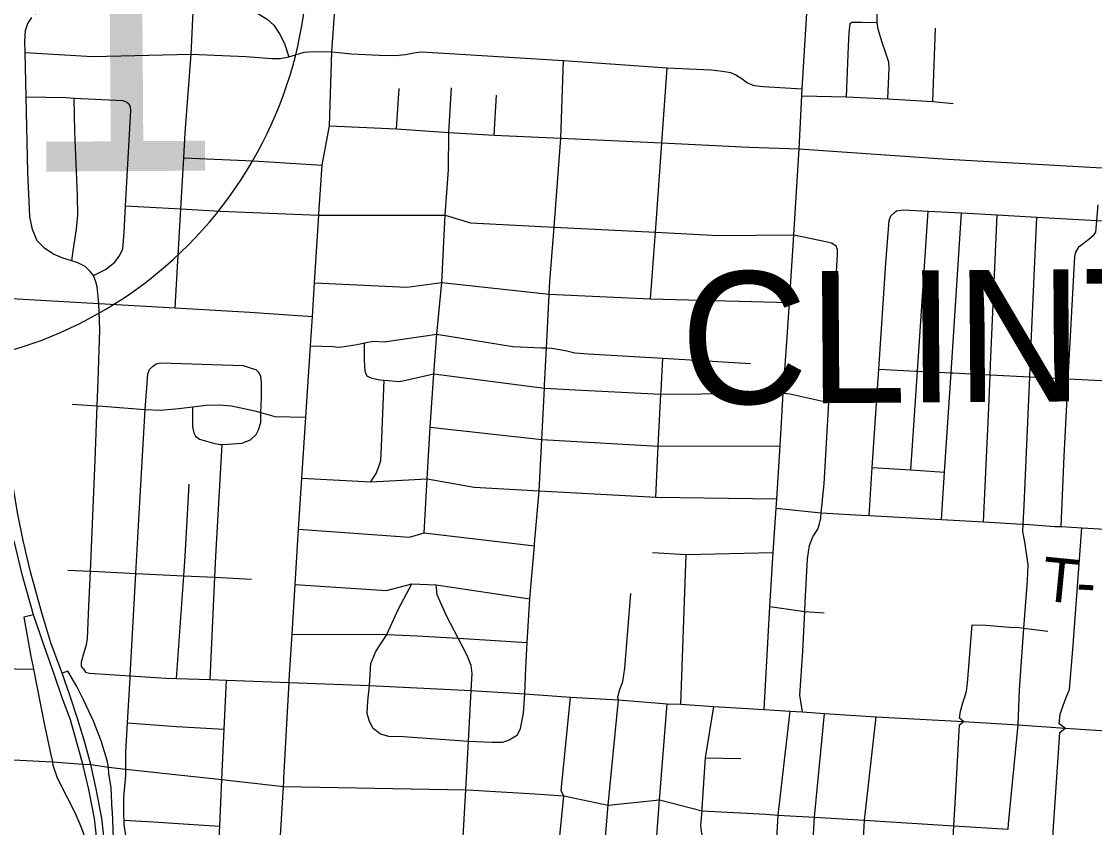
# Model space of a CAD drawing. Extents: x 114604 to 551442, y 316898 to 567001.
# Drawn here: x 207094 to 214398, y 411584 to 417074 of the extents above; entities that cross this region are included whole.
import ezdxf

# ---------------------------------------------------------------- set-up
doc = ezdxf.new("R2010")
doc.units = 0
for name, color, linetype in [('GE_P_Alignment', 7, 'Continuous'), ('GE_P_Alignment_1000_Cardinal_Points', 7, 'Continuous'), ('GE_P_Alignment_100_Cardinal_Points', 7, 'Continuous'), ('GE_P_Alignment_500_Bearings', 7, 'Continuous'), ('GE_P_Alignment_500_Cardinal_Points', 7, 'Continuous'), ('GE_P_Alignment_500_Stations', 7, 'Continuous'), ('PM_P_Crosswalk', 7, 'Continuous')]:
    doc.layers.add(name, color=color, linetype=linetype)

msp = doc.modelspace()

# ---------------------------------------------------------------- linework, layer by layer
at = {"layer": 'GE_P_Alignment'}
msp.add_arc((206233.2, 417532.8), 2812.6, 281.95077, 14.60717, dxfattribs=at)
at = {"layer": 'GE_P_Alignment_1000_Cardinal_Points'}
for points in [[(213400.3, 416135.4), (214449.5, 416077.7), (216252.5, 415978.7), (216888.1, 415943.7), (217053.2, 415946.9), (217102.4, 415938.1)], [(214127.7, 413634.9), (214171.8, 413632.8), (214312.6, 413625.8), (214711.6, 413602.9), (214960.6, 413588.6), (215382.3, 413564.3), (215986, 413529.6), (216260.5, 413539.7)], [(214210.5, 412480.8), (214226.8, 412522.8), (214252.4, 412825.6), (214312.6, 413625.8)]]:
    msp.add_lwpolyline(points, dxfattribs=at)
at = {"layer": 'GE_P_Alignment_100_Cardinal_Points'}
for p, q in [((212433.4, 417020.9), (212455, 417368.3)), ((213296.5, 416527.5), (213315.9, 417027.1)), ((209647.3, 416343.3), (209665.8, 416616.6)), ((210310.6, 416300.1), (210327.1, 416570.8)), ((207440.1, 414467.2), (207609.5, 414455)), ((212231.1, 413758.8), (212537.8, 413726.8)), ((213955.1, 413647), (214127.7, 413634.9)), ((211581.3, 412422.8), (211618.4, 413443.6)), ((206793.2, 412667.5), (207175, 412663.3)), ((208906.9, 412409.2), (208915.6, 412570.8)), ((211750.1, 412057.8), (211991.3, 412053.9)), ((208824.2, 411007.3), (208877.6, 411864.2))]:
    msp.add_line(p, q, dxfattribs=at)
for points in [[(208918.8, 412624.7), (208935.7, 412901.7), (208956.3, 413238.2), (208979.3, 413614.8), (209002.7, 413963.6), (209030.5, 414377.5), (209061.6, 414865.4), (209074.2, 415063.4), (209088.9, 415294.4), (209118.1, 415753.3), (209118.7, 415762.8), (209140.1, 416093.7), (209189.9, 416363), (209207.5, 416865.8), (209249.1, 417476.5), (209251.9, 417516.6)], [(208139.2, 415123.5), (208178.6, 415797), (208198.9, 416143.6), (208208.9, 416313.9), (208248.5, 416850.1), (208264.7, 417185.8), (208274.4, 417384.3)], [(212992.4, 416545.6), (213001.3, 416754.4), (212998, 416796.1), (212979.7, 416849.7), (212950.8, 416937.4), (212924.9, 417020.8), (212918.6, 417065.4), (212917.8, 417174.3), (212923.4, 417229.5), (212942.9, 417341.9)], [(207186.4, 417126.4), (207210.4, 417140.4), (207254.5, 417162.3), (207344.7, 417176.1), (207526.9, 417167.7), (208093.8, 417196.9), (208264.7, 417185.8), (208597.1, 417164.8), (208643.8, 417152.7), (208703.8, 417127.6), (208765.4, 417088.4), (208813, 417047.6), (208855.4, 416982.6), (208887, 416916.1), (208914.8, 416833.2)], [(207515.4, 412663.4), (207503.4, 412681.5), (207503.5, 412711.6), (207523.7, 412785.7), (207535.8, 412827.7), (207543.9, 412867.8), (207552.4, 413092.3), (207562.9, 413329.6), (207596.5, 414086.4), (207609.5, 414455), (207615.6, 414627.6), (207628.4, 414974.4), (207621.5, 415153.5), (207609, 415265.1), (207601, 415301.2), (207585.1, 415343.3), (207563.1, 415369.4), (207527.2, 415403.6), (207477.1, 415429.8), (207436.1, 415442.8), (207375.1, 415462.1), (207311.1, 415488.3), (207253, 415526.5), (207201.1, 415578.8), (207169.2, 415657), (207151.4, 415745.3), (207138, 416048), (207126.3, 416561.1), (207119.5, 416861.8), (207117.9, 416934.1), (207122, 417012.3), (207138.1, 417060.4), (207164.3, 417100.4)], [(212149, 412388.3), (212188.2, 413090), (212210.7, 413455.7), (212231.1, 413758.8), (212235, 413821.3), (212257.5, 414184.3), (212278.4, 414541.3), (212301.3, 414857.4), (212322.5, 415159.7), (212350.5, 415620.8), (212387.9, 416206.2), (212405.7, 416566.8), (212408.1, 416615.7), (212433.4, 417020.9)], [(212709, 416559.9), (212724.4, 416906), (212728.3, 416997), (212733.8, 417059.6), (212747.1, 417068.7), (212811.2, 417069.2), (212918.6, 417065.4)], [(207119.5, 416861.8), (207578.3, 416834.7), (208248.5, 416850.1), (208621.3, 416835.7), (208798.4, 416822.2), (208855.8, 416821.9), (208914.8, 416833.2), (208959.8, 416847.2), (209018, 416863.3), (209079.6, 416868.3), (209207.5, 416865.8), (209341.1, 416853.3), (209529.6, 416844.6), (209640.7, 416842), (209709.1, 416849.2), (209763.9, 416859.7), (209817, 416866.7), (210043.3, 416853.9), (210784, 416807), (211489.6, 416756.7), (211789.8, 416742.9), (211864.9, 416736), (211920.3, 416725.3), (211957.3, 416710.8), (212000.6, 416682.9), (212035.2, 416656), (212079.6, 416637.9), (212146.1, 416629.8), (212256.8, 416624.4), (212408.1, 416615.7)], [(210470.9, 412216.1), (210492, 412259.2), (210510.8, 412362.9), (210519.6, 412493.9), (210526.2, 412669.8), (210536.7, 412843.8), (210554.3, 413142.3), (210560.7, 413221.1), (210585.5, 413503.3), (210586.6, 413515.6), (210618.4, 413877.2), (210635.6, 414226.3), (210653.4, 414575.5), (210654.5, 414595.8), (210667.7, 414849.9), (210686.5, 415211.2), (210686.8, 415217.2), (210691.3, 415303.5), (210719, 415672.7), (210764.6, 416278.6), (210784, 416807)], [(211375.9, 415184.2), (211409.6, 415637.4), (211421.3, 415794.8), (211453.3, 416245.9), (211489.6, 416756.7)], [(209836.1, 413591.5), (209856.4, 413959.1), (209876.8, 414310.3), (209900.4, 414674.6), (209921.4, 414943.7), (209955, 415295), (209977.9, 415754.4), (210001.9, 416063), (210003.8, 416318), (210020.2, 416621.8)], [(212405.7, 416566.8), (212709, 416559.9), (212992.4, 416545.6), (213296.5, 416527.5), (213436.1, 416514.4)], [(207126.3, 416561.1), (207399.4, 416554.5), (207451.7, 416552), (207783.9, 416535.5), (207811.9, 416523.4), (207825.9, 416511.4)], [(207436.1, 415442.8), (207445.3, 415512), (207467.6, 415658.3), (207477.8, 415754.5), (207476.1, 415888.8), (207457, 416323.9), (207451.7, 416552)], [(207585.1, 415343.3), (207665.3, 415385.2), (207729.5, 415433.1), (207759.6, 415475.1), (207783.8, 415523.2), (207792, 415639.5), (207801.9, 415817.9), (207837.8, 416467.2), (207835.9, 416491.3), (207825.9, 416511.4)], [(209189.9, 416363), (209647.3, 416343.3), (210003.8, 416318), (210310.6, 416300.1), (210764.6, 416278.6), (211453.3, 416245.9), (212045.9, 416217.8), (212387.9, 416206.2), (213400.3, 416135.4)], [(208198.9, 416143.6), (208670.2, 416124.4), (209140.1, 416093.7)], [(207801.9, 415817.9), (208178.6, 415797), (208447.2, 415782.2), (209118.1, 415753.3), (209977.9, 415754.4), (210151.4, 415701.8), (210719, 415672.7), (211409.6, 415637.4), (211839.5, 415615.4), (212350.5, 415620.8), (212568.4, 415575.5), (212608.4, 415565.4), (212636.4, 415547.3)], [(212864.8, 413708.7), (212885.7, 414034.6), (212905.1, 414336.9), (212929.6, 414704.3), (212978, 415427.9), (213000.1, 415718.8), (213011.1, 415750), (213033.8, 415769.1)], [(213033.8, 415769.1), (213049.8, 415783.3), (213095.8, 415791.6), (213266.8, 415781.9), (213492.6, 415769.2), (213734.8, 415755.5), (214005.4, 415740.3), (214413.8, 415717.2), (214817.3, 415694.4), (215087.9, 415679.2), (215364.7, 415663.6), (215569.4, 415652)], [(213147.4, 414018.8), (213193, 414691.3), (213266.8, 415781.9)], [(213356, 413681.2), (213377.2, 414005), (213421.4, 414680), (213492.6, 415769.2)], [(214171.8, 413632.8), (214190.9, 414113.1), (214219.3, 414640.5), (214264.1, 415472.8), (214269.9, 415502.8), (214293.7, 415541.1), (214359.5, 415591.7), (214395.4, 415622), (214406.3, 415638.7), (214413.8, 415717.2), (214424.1, 415824.2)], [(213642.6, 413665.2), (213679.8, 414442.4), (213687.6, 414666.8), (213689.9, 414735.1), (213707.2, 415146.2), (213734.8, 415755.5)], [(213810.9, 411573.6), (213812.8, 411608.7), (213878.4, 412282.1), (213886.9, 412521.3), (213917.9, 412940.8), (213931, 413119), (213942.1, 413263.4), (213945.4, 413371.7), (213924.3, 413529.9), (213909.8, 413600), (213912.3, 413649.9), (213918.7, 413776.4), (213957.7, 414653.4), (213965.8, 414833.2), (214005.4, 415740.3)], [(212410.6, 412370.6), (212391.6, 412484.9), (212412.3, 412785.5), (212425.9, 413054.1), (212429, 413116.2), (212443.7, 413412.9), (212457.9, 413505), (212480.1, 413563.1), (212514.2, 413615.2), (212526.3, 413651.2), (212534.4, 413691.3), (212537.8, 413726.8), (212556.9, 413923.7), (212589, 414478.4), (212625.5, 415108.3), (212648.3, 415485.1), (212648.4, 415521.2), (212636.4, 415547.3)], [(209088.9, 415294.4), (209717.9, 415263.8), (209955, 415295), (210686.8, 415217.2), (211079.6, 415198.3), (211375.9, 415184.2), (212322.5, 415159.7)], [(207026, 415186.3), (207621.5, 415153.5), (208139.2, 415123.5), (208648, 415094.1), (209074.2, 415063.4)], [(209061.6, 414865.4), (209216.3, 414860.1), (209252.3, 414854.1), (209274.4, 414858), (209378.6, 414873.8), (209429.6, 414884.7), (209452.7, 414889.6), (209492.8, 414895.5), (209562.9, 414891.3), (209921.4, 414943.7), (210438, 414859.1), (210636.4, 414851.2), (210667.7, 414849.9), (210704.3, 414848.4), (210744.4, 414842.3), (210806.4, 414830.1), (210860.5, 414816), (210952.6, 414809.7), (211459.1, 414779.9), (212055.9, 414744.8)], [(209454.2, 414655.1), (209448.2, 414655.1), (209434.2, 414691.2), (209428.4, 414763.4), (209429.6, 414884.7)], [(207985.9, 414724.2), (208010.1, 414741.9), (208042.2, 414749.4), (208604.2, 414729.6), (208664, 414710.8), (208689.9, 414702.4), (208707.7, 414684.1)], [(211411.2, 413833.6), (211428.7, 414180.6), (211446.7, 414536.1), (211447.8, 414557.3), (211459.1, 414779.9)], [(207819.4, 411428), (207793.7, 411602.7), (207792.3, 411634), (207790.7, 411670.9), (207790.2, 411787.1), (207804.4, 411938.4), (207804.4, 411981.6), (207804.4, 412097.5), (207815.7, 412296.7), (207833.2, 412604.1), (207834, 412617.5), (207872.9, 413314.5), (207891.2, 413641.4), (207936, 414431), (207953.1, 414670.5), (207965.6, 414702.4), (207985.9, 414724.2)], [(208723.9, 414409.2), (208727.3, 414509.5), (208726.8, 414617.7), (208723.3, 414655.8), (208713.6, 414676), (208707.7, 414684.1)], [(209454.2, 414655.1), (209478.2, 414643), (209534.3, 414632.9), (209562.7, 414630.7), (209670.4, 414622.5), (209900.4, 414674.6), (210653.4, 414575.5), (210866, 414565.4), (211446.7, 414536.1), (212278.4, 414541.3), (212324.4, 414538.1), (212589, 414478.4)], [(212929.6, 414704.3), (213181.9, 414691.8), (213193, 414691.3), (213421.4, 414680), (213434.1, 414679.3), (213687.6, 414666.8), (213957.7, 414653.4), (214219.3, 414640.5), (214492.2, 414627), (214762.7, 414613.6), (215026.1, 414600.6), (215302.6, 414586.9), (215502.3, 414577)], [(209473, 413938.8), (209508.9, 413995.5), (209527, 414041.5), (209539.1, 414083.6), (209545.3, 414179.8), (209562.7, 414630.7)], [(207609.5, 414455), (207646, 414452.3), (207936, 414431), (208037.9, 414426.9), (208164.1, 414437.1), (208258, 414447.8), (208350.5, 414460.6), (208440.6, 414463.4), (208524.5, 414456.2), (208682.1, 414421.9), (208723.9, 414409.2), (208817.7, 414384), (209030.5, 414377.5)], [(208258, 414447.8), (208257.3, 414375.7), (208258.4, 414313.6), (208267.9, 414271.4), (208277.6, 414249.2), (208305.4, 414228.8), (208401, 414201.4), (208446.9, 414192.7), (208459.6, 414193), (208501, 414194), (208595.1, 414200.7), (208653.4, 414223.9), (208691.9, 414259.5), (208708.4, 414291.3), (208723, 414341.2), (208723.9, 414409.2)], [(209876.8, 414310.3), (210635.6, 414226.3), (211428.7, 414180.6), (212257.5, 414184.3)], [(208378.7, 412590.7), (208411.4, 413288.1), (208418.2, 413432.9), (208459.6, 414193)], [(212885.7, 414034.6), (213147.4, 414018.8), (213377.2, 414005)], [(209002.7, 413963.6), (209473, 413938.8), (209856.4, 413959.1), (210175.6, 413901.6), (210618.4, 413877.2), (211411.2, 413833.6), (212235, 413821.3)], [(208150.1, 412599.2), (208198.8, 413298.5), (208207.9, 413429.4), (208235, 413922.5)], [(212537.8, 413726.8), (212813.1, 413711.6), (212864.8, 413708.7), (213356, 413681.2), (213642.6, 413665.2), (213905.7, 413650.4), (213912.3, 413649.9), (213916.2, 413649.7), (213955.1, 413647)], [(208979.3, 413614.8), (209736.3, 413561.9), (209836.1, 413591.5), (210585.5, 413503.3)], [(211388.3, 413457.6), (211618.4, 413443.6), (212210.7, 413455.7)], [(207408.7, 413337.2), (207562.9, 413329.6), (207617.3, 413327), (207872.9, 413314.5), (208198.8, 413298.5), (208411.4, 413288.1), (208660.2, 413276)], [(208956.3, 413238.2), (209579.3, 413197.5), (209752.2, 413242.6), (209916.3, 413236), (210554.3, 413142.3)], [(209534.8, 412221), (209487.7, 412257.8), (209463.9, 412306.5), (209447.8, 412361.1), (209451.2, 412445.2), (209463.4, 412551.8), (209472.7, 412701.3), (209505.4, 412781.7), (209580.7, 412899.4), (209661.6, 413074), (209752.2, 413242.6)], [(209789.9, 406020.7), (209814.5, 406633.5), (209829.2, 406910.1), (209835.9, 407063.5), (209859.2, 407492.6), (209899, 408333.2), (209952.2, 409363.3), (209991.6, 410114), (210050.6, 410880.4), (210100.7, 411521.7), (210117.9, 411840.3), (210137, 412172.6), (210156, 412516.7), (210161.1, 412632), (210154.8, 412686.7), (210126.9, 412754.9), (210065.5, 412873.6), (209988.2, 413025.5), (209924.7, 413167.7), (209916.3, 413236)], [(210753, 406603.4), (210768.7, 406966.8), (210783.9, 407318), (210808.9, 407787.8), (210833.9, 408256.6), (210848.6, 408565.3), (210910.6, 409307), (210940.1, 410027.1), (210940.9, 410037.3), (211008.1, 410799.1), (211019.5, 410928.8), (211088.5, 411735.9), (211157.1, 412452.5), (211153, 412470.2), (211164.5, 412517.9), (211186.5, 412577.3), (211201.4, 412669), (211241.7, 413176.9)], [(212188.2, 413090), (212425.9, 413054.1), (212558.6, 413046.1)], [(213414.5, 411106.6), (213441.6, 411596), (213453.2, 411827.5), (213480.2, 412282.1), (213506.2, 412305.5), (213478.9, 412328.2), (213485.7, 412376.2), (213502.5, 412434), (213515.2, 412473.9), (213527.8, 412511.8), (213532.6, 412567.9), (213564.7, 412964.2)], [(213564.7, 412964.2), (213658.9, 412962.8), (213818.8, 412948.2), (213882.9, 412945.2), (213917.9, 412940.8), (214080.8, 412920.1)], [(208935.7, 412901.7), (209580.7, 412899.4), (209787.9, 412889.2), (210065.5, 412873.6), (210536.7, 412843.8)], [(207515.4, 412663.4), (207529.4, 412641.3), (207557.4, 412635.2), (207834, 412617.5), (208076, 412601.9), (208150.1, 412599.2), (208378.7, 412590.7), (208489.1, 412586.7), (208915.6, 412570.8)], [(208915.6, 412570.8), (208916.2, 412580.6), (208916.4, 412585.9), (208918.8, 412624.7)], [(208330.9, 409437.1), (208351.8, 409758.4), (208361.5, 409908.8), (208364.9, 409961.3), (208374.9, 410172), (208389.8, 410486.2), (208394.7, 410590.1), (208398.5, 410668.7), (208402.2, 410744.6), (208415.3, 411010.2), (208415.8, 411020.6), (208429.1, 411288.2), (208438.2, 411472.5), (208443.7, 411592.6), (208458.2, 411910.1), (208473.9, 412254), (208489.1, 412586.7)], [(214164.6, 410763.1), (214159, 410781.3), (214158.3, 410787.2), (214137.5, 410964.3), (214131.5, 411063.6), (214126.1, 411155.1), (214113.5, 411297.7), (214110.5, 411420.1), (214115.8, 411555.1), (214131.6, 411790.5), (214162.4, 412230.8), (214198.1, 412260.9), (214157.8, 412291), (214165.4, 412355), (214187.1, 412422.6), (214210.5, 412480.8)], [(208880.4, 411917.3), (208904.9, 412371.5), (208906.9, 412409.2)], [(210397.4, 406324.2), (210383.9, 406340.7), (210383.7, 406394.8), (210386.4, 406481), (210398.8, 406554.7), (210412.1, 406594.4), (210416.2, 406619.2), (210424.4, 406668.2), (210429, 406746.2), (210440, 406984.1), (210467.4, 407572.9), (210479.1, 407807.8), (210517.6, 408583.9), (210518, 408591.6), (210584, 409326.7), (210611.5, 409947.8), (210620.1, 410045.7), (210652.3, 410409.5), (210679.8, 410707.4), (210688.4, 410816.6), (210786.5, 411800.2), (210767.9, 411833.1), (210830.5, 412472.2)], [(211254, 406046.5), (211246.6, 406272.5), (211243.8, 406590.9), (211239.3, 406942.7), (211229.1, 407798.8), (211228.1, 408194.2), (211217.8, 408545.5), (211220.9, 408924.9), (211242, 409292.2), (211293.6, 409880.1), (211302.3, 410048.5), (211315.6, 410165.9), (211337.5, 410458.4), (211366, 410814.6), (211436.2, 411771.4), (211488.7, 412426.7)], [(211953.5, 410750.5), (211946.6, 410782.4), (211942.7, 410848.6), (211943.7, 411003), (211958, 411138.8), (211957, 411233.1), (211941.1, 411299.8), (211908.6, 411348.9), (211814.9, 411424.1), (211782.6, 411451), (211762.2, 411468), (211739, 411496.8), (211724.5, 411543.4), (211718.2, 411597.7), (211726.5, 411697.7), (211728, 411715.7), (211750.1, 412057.8), (211806.9, 412407.8)], [(212246, 409221.6), (212265.1, 409539.3), (212219.3, 409548.5), (212181.5, 409561.4), (212158, 409584.1), (212143.1, 409626.6), (212136.8, 409698.9), (212142.1, 409797.6), (212152.4, 409986.7), (212157.1, 410074.3), (212172.4, 410354.6), (212184.2, 410571.8), (212193.4, 410738.6), (212244.6, 411668.6), (212326.5, 412375.5)], [(212152.4, 409986.7), (212334.9, 409972.9), (212355, 409973.1), (212370.9, 409983.2), (212388.8, 410013.4), (212398.5, 410057.5), (212438.1, 410725.9), (212493, 411653.6), (212559.5, 412360.7)], [(212600.4, 407522.1), (212610.5, 407693.3), (212632.1, 408061), (212655.6, 408461.6), (212677.6, 408836.9), (212698.7, 409196.6), (212715, 409511.7), (212743.2, 410056.7), (212780.7, 410704.8), (212794.9, 410949.9), (212807.1, 411176.3), (212831.7, 411633), (212910.9, 412338.4)], [(207815.7, 412296.7), (208149.4, 412271), (208473.9, 412254)], [(209534.8, 412221), (209591.6, 412205.8), (209691.3, 412202.7), (210137, 412172.6), (210297.3, 412164.1), (210369.6, 412164.6), (210414.4, 412180.5), (210470.9, 412216.1)], [(206297.8, 412083.1), (206311.5, 412082.1), (206549, 412069.7), (207304.2, 412030.1), (207512.8, 412015.8), (207565.3, 412012.1), (207686.5, 411994.5), (207745.4, 411988.1)], [(207745.4, 411988.1), (207804.4, 411981.6), (208458.2, 411910.1), (208877.6, 411864.2)], [(208877.6, 411864.2), (208879.6, 411900.8), (208880.4, 411917.3)], [(208877.6, 411864.2), (210117.9, 411840.3), (210169.1, 411837.3)], [(210169.1, 411837.3), (210589.1, 411812.5), (210786.5, 411800.2), (211088.5, 411735.9), (211436.2, 411771.4), (211726.5, 411697.7), (212161.7, 411673.6), (212244.6, 411668.6), (212285, 411666.2), (212493, 411653.6), (212831.7, 411633), (213441.6, 411596), (213810.9, 411573.6)], [(207792.3, 411634), (207991.9, 411621.9), (208300.2, 411601.1), (208443.7, 411592.6)]]:
    msp.add_lwpolyline(points, dxfattribs=at)
at = {"layer": 'GE_P_Alignment_500_Bearings'}
msp.add_lwpolyline([(208915.6, 412570.8), (209463.4, 412551.8), (210156, 412516.7), (210519.6, 412493.9), (210830.5, 412472.2), (211157.1, 412452.5), (211488.7, 412426.7), (211581.3, 412422.8), (211806.9, 412407.8), (212149, 412388.3), (212326.5, 412375.5), (212410.6, 412370.6), (212559.5, 412360.7), (212910.9, 412338.4), (213506.2, 412305.5), (213878.4, 412282.1), (214198.1, 412260.9), (214548.2, 412238.7), (214883.1, 412219.1), (215204.2, 412198), (216119.3, 412148.1), (216170, 412145.2)], dxfattribs=at)
at = {"layer": 'GE_P_Alignment_500_Cardinal_Points'}
for points in [[(207175.7, 413032.8), (207110.2, 413017.3), (207158, 412748.8), (207172.7, 412674.7)], [(207172.7, 412674.7), (207175, 412663.3), (207248.8, 412291.8), (207294.7, 412079.4), (207304.2, 412030.1)], [(207686.5, 411994.5), (207677.9, 412040.7), (207636.2, 412174.2), (207585.2, 412307.9), (207518.3, 412449.2), (207470.6, 412543.5), (207409, 412647.7), (207371.2, 412634.5)], [(207304.2, 412030.1), (207307.9, 412008), (207337.9, 411922.7), (207405.1, 411788.4), (207459.3, 411682.3), (207502.1, 411578.9), (207568, 411396.2), (207618.7, 411399.4)], [(207712.7, 411693), (207712.5, 411699.1), (207703.9, 411854.5), (207689.8, 411951.9), (207686.5, 411994.5)], [(207682.4, 411250.4), (207729, 411255.7), (207719.9, 411511.2), (207712.7, 411693)]]:
    msp.add_lwpolyline(points, dxfattribs=at)
at = {"layer": 'GE_P_Alignment_500_Stations'}
for points in [[(207371.2, 412634.5), (207294.1, 412840.6), (207232.4, 413046.3), (207155.1, 413324.8), (207104.9, 413538.7), (207068.9, 413716.8), (207036.2, 413919.2), (207011.4, 414142.6), (206993.5, 414369.4), (206980.4, 414588.2), (206915.6, 415693.8), (206857.9, 416711.4), (206833.4, 417140.9), (206818.5, 417436.1), (206809.1, 417605.7), (206797.5, 417794.9)], [(207618.7, 411399.4), (207590.2, 411644.7), (207551.8, 411843.6), (207512.8, 412015.8), (207471.4, 412162.6), (207426.7, 412316.4), (207372, 412466.5), (207318.7, 412621.3), (207248.7, 412820.4), (207175.7, 413032.8), (207098.4, 413306.5), (207043.4, 413535.4)], [(207522.5, 409529.5), (207564.1, 409765.3), (207620.9, 410091.2), (207667.5, 410369.5), (207682.6, 410520.1), (207694.1, 410688.2), (207697.8, 410829.5), (207699, 410982.4), (207693.2, 411123.1), (207682.4, 411250.4), (207669.3, 411402.6), (207640.9, 411647.9), (207602.4, 411846.8), (207565.3, 412012.1), (207524.7, 412163), (207477.4, 412319.6), (207422.9, 412485.9), (207371.2, 412634.5)]]:
    msp.add_lwpolyline(points, dxfattribs=at)

# ---------------------------------------------------------------- texts
at = {"layer": 'GE_P_Alignment'}
msp.add_text('71', height=1875.08, rotation=0.41379, dxfattribs=at).set_placement((205678.2, 416038.6))
at = {"layer": 'GE_P_Alignment_500_Stations'}
msp.add_text('CLINTON', height=900.04, rotation=0.41394, dxfattribs=at).set_placement((211581.7, 414466.6))
at = {"layer": 'PM_P_Crosswalk'}
for s, rotation, p in [('T', 354.35587, (214030.3, 413130.4)), ('-', 356.71447, (214267.1, 413107.2))]:
    msp.add_text(s, height=300, rotation=rotation, dxfattribs=at).set_placement(p)

doc.saveas('drawing.dxf')
